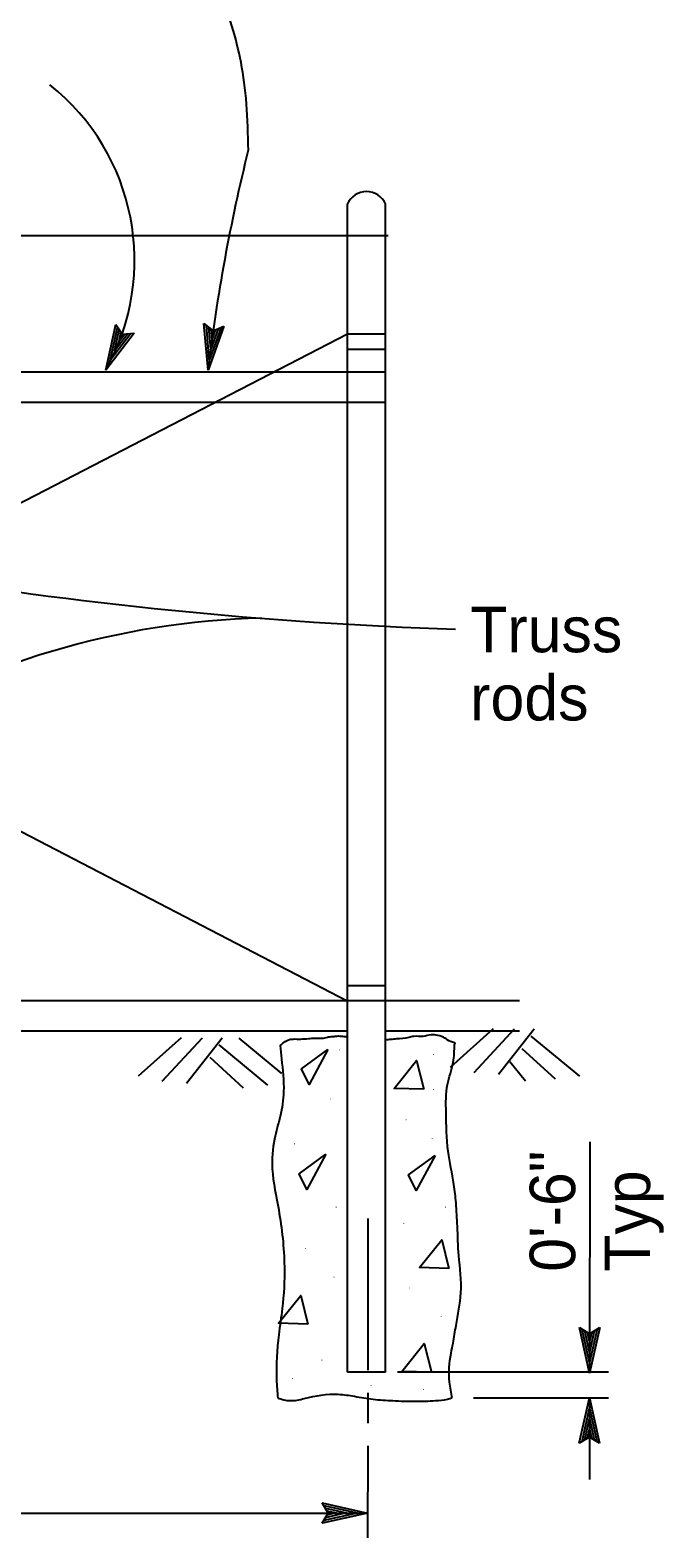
# Model space of a CAD drawing. Extents: x 6710407 to 6714861, y 1868090 to 1871317.
# Drawn here: x 6712301.4 to 6712385, y 1870302.9 to 1870501.9 of the extents above; entities that cross this region are included whole.
import ezdxf

# ---------------------------------------------------------------- set-up
doc = ezdxf.new("R2010")
doc.units = 0
for name, color, linetype in [('G-MARK', 7, 'Continuous'), ('G-TEXT', 7, 'Continuous'), ('Nongeo Data(60)', 7, 'Continuous')]:
    doc.layers.add(name, color=color, linetype=linetype)

msp = doc.modelspace()

# ---------------------------------------------------------------- linework, layer by layer
at = {"layer": 'G-MARK'}
for p, q in [((6712375.25, 1870355.16), (6712375.22, 1870324.63)), ((6712377.71, 1870324.76), (6712349.9, 1870324.76)), ((6712359.9, 1870321.34), (6712377.7, 1870321.34)), ((6712375.22, 1870321.38), (6712375.2, 1870310.6)), ((6712170.79, 1870306.15), (6712345.95, 1870306.15))]:
    msp.add_line(p, q, dxfattribs=at)
for points in [[(6712345.99, 1870345.03), (6712345.97, 1870325.03)], [(6712345.97, 1870322.03), (6712345.96, 1870318.03)], [(6712345.96, 1870315.03), (6712345.95, 1870302.88)]]:
    msp.add_lwpolyline(points, dxfattribs=at)
for centre, radius, start, end in [((6712285.68, 1870471.54), 29.53, 330.6002, 51.5402), ((6712558.74, 1870429.23), 235.49, 166.0311, 173.2169), ((6712376.9, 1870992.22), 569.72, 260.5099, 268.0518), ((6712334.58, 1870318.41), 105.92, 91.4112, 121.8505)]:
    msp.add_arc(centre, radius, start, end, dxfattribs=at)
msp.add_open_spline([(6712330.22, 1870486.07), (6712330.22, 1870508.45), (6712306.44, 1870522.83), (6712297.09, 1870524.27), (6712290.26, 1870524.63), (6712278.4, 1870524.63)], degree=2, dxfattribs=at)
at = {"layer": 'G-TEXT'}
for p, q in [((6712311.41, 1870457.04), (6712312.73, 1870463.04)), ((6712315.15, 1870461.91), (6712311.41, 1870457.04)), ((6712311.99, 1870458.3), (6712312.96, 1870462.67)), ((6712314.74, 1870461.86), (6712311.99, 1870458.29)), ((6712312.57, 1870459.54), (6712313.2, 1870462.36)), ((6712314.31, 1870461.8), (6712312.57, 1870459.54)), ((6712312.73, 1870463.04), (6712312.73, 1870463.04)), ((6712312.73, 1870463.04), (6712313.6, 1870461.75)), ((6712313.16, 1870460.79), (6712313.42, 1870462)), ((6712313.92, 1870461.79), (6712313.16, 1870460.79)), ((6712313.6, 1870461.75), (6712315.15, 1870461.91)), ((6712315.15, 1870461.91), (6712315.15, 1870461.91)), ((6712324.9, 1870457.04), (6712324.35, 1870463.16)), ((6712324.35, 1870463.16), (6712324.35, 1870463.16)), ((6712324.35, 1870463.16), (6712325.57, 1870462.2)), ((6712325.07, 1870458.42), (6712324.68, 1870462.88)), ((6712327, 1870462.82), (6712324.9, 1870457.04)), ((6712325.26, 1870459.78), (6712325, 1870462.66)), ((6712326.62, 1870462.65), (6712325.08, 1870458.41)), ((6712326.23, 1870462.46), (6712325.26, 1870459.78)), ((6712325.43, 1870461.15), (6712325.32, 1870462.38)), ((6712325.86, 1870462.33), (6712325.43, 1870461.15)), ((6712325.57, 1870462.2), (6712327, 1870462.82)), ((6712327, 1870462.82), (6712327, 1870462.82)), ((6712311.41, 1870457.04), (6712311.41, 1870457.04)), ((6712324.9, 1870457.04), (6712324.9, 1870457.04)), ((6712375.22, 1870324.63), (6712373.9, 1870330.63)), ((6712373.9, 1870330.63), (6712373.9, 1870330.63)), ((6712373.9, 1870330.63), (6712375.23, 1870329.83)), ((6712375.22, 1870326.02), (6712374.26, 1870330.4)), ((6712376.57, 1870330.63), (6712375.22, 1870324.63)), ((6712375.23, 1870329.83), (6712376.57, 1870330.63)), ((6712376.21, 1870330.42), (6712375.23, 1870326.01)), ((6712376.57, 1870330.63), (6712376.57, 1870330.63)), ((6712375.23, 1870327.4), (6712374.6, 1870330.22)), ((6712375.23, 1870328.78), (6712374.96, 1870329.99)), ((6712375.85, 1870330.18), (6712375.23, 1870327.4)), ((6712375.51, 1870330.01), (6712375.23, 1870328.78)), ((6712375.22, 1870324.63), (6712375.22, 1870324.63)), ((6712373.87, 1870315.39), (6712375.22, 1870321.38)), ((6712375.22, 1870321.38), (6712375.22, 1870321.38)), ((6712375.22, 1870321.38), (6712376.54, 1870315.38)), ((6712374.23, 1870315.6), (6712375.21, 1870320)), ((6712374.58, 1870315.84), (6712375.21, 1870318.62)), ((6712375.21, 1870318.62), (6712375.83, 1870315.8)), ((6712375.22, 1870319.99), (6712376.18, 1870315.62)), ((6712374.93, 1870316.01), (6712375.21, 1870317.24)), ((6712375.21, 1870317.24), (6712375.47, 1870316.03)), ((6712375.21, 1870316.18), (6712373.87, 1870315.39)), ((6712373.87, 1870315.39), (6712373.87, 1870315.39)), ((6712376.54, 1870315.38), (6712375.21, 1870316.18)), ((6712376.54, 1870315.38), (6712376.54, 1870315.38)), ((6712340.75, 1870306.15), (6712339.95, 1870307.49)), ((6712339.95, 1870307.49), (6712339.95, 1870307.49)), ((6712339.95, 1870307.49), (6712345.95, 1870306.15)), ((6712340.16, 1870307.14), (6712344.57, 1870306.16)), ((6712340.4, 1870306.78), (6712343.18, 1870306.16)), ((6712345.95, 1870306.15), (6712339.95, 1870304.82)), ((6712339.95, 1870304.82), (6712340.75, 1870306.15)), ((6712339.95, 1870304.82), (6712339.95, 1870304.82)), ((6712344.56, 1870306.15), (6712340.18, 1870305.18)), ((6712343.18, 1870306.16), (6712340.36, 1870305.53)), ((6712340.57, 1870306.43), (6712341.8, 1870306.16)), ((6712341.8, 1870306.16), (6712340.59, 1870305.89)), ((6712345.95, 1870306.15), (6712345.95, 1870306.15))]:
    msp.add_line(p, q, dxfattribs=at)
at = {"layer": 'Nongeo Data(60)'}
for p, q in [((6712343.3, 1870324.76), (6712343.3, 1870478.96)), ((6712348.3, 1870324.76), (6712348.3, 1870478.96)), ((6712348.65, 1870474.76), (6712173.39, 1870474.76)), ((6712343.3, 1870461.76), (6712223.71, 1870399.92)), ((6712348.3, 1870461.76), (6712343.3, 1870461.76)), ((6712348.3, 1870459.76), (6712343.3, 1870459.76)), ((6712348.3, 1870456.76), (6712140.63, 1870456.76)), ((6712348.3, 1870452.76), (6712140.63, 1870452.76)), ((6712294.98, 1870398.84), (6712343.34, 1870373.74)), ((6712348.3, 1870375.76), (6712343.3, 1870375.76)), ((6712348.3, 1870373.76), (6712176.07, 1870373.76)), ((6712365.99, 1870373.76), (6712348.3, 1870373.76)), ((6712343.3, 1870369.76), (6712173.3, 1870369.76)), ((6712321.37, 1870368.89), (6712315.67, 1870363.82)), ((6712324.11, 1870368.85), (6712318.82, 1870363.1)), ((6712326.78, 1870368.85), (6712322.08, 1870362.87)), ((6712328.97, 1870368.83), (6712334.61, 1870364.19)), ((6712365.99, 1870369.76), (6712348.3, 1870369.76)), ((6712362.52, 1870370.05), (6712356.82, 1870364.98)), ((6712365.26, 1870370.02), (6712359.96, 1870364.26)), ((6712367.92, 1870370.02), (6712363.22, 1870364.04)), ((6712367.46, 1870369.12), (6712373.9, 1870363.82)), ((6712325.14, 1870366.31), (6712329.54, 1870362.3)), ((6712326.32, 1870367.96), (6712332.76, 1870362.65)), ((6712366.28, 1870367.47), (6712370.68, 1870363.46)), ((6712364.72, 1870365.75), (6712366.78, 1870363.22)), ((6712348.3, 1870324.76), (6712343.3, 1870324.76))]:
    msp.add_line(p, q, dxfattribs=at)
for points in [[(6712340.71, 1870367.36), (6712338.24, 1870362.71), (6712337.21, 1870364.79)], [(6712353.36, 1870362.1), (6712349.46, 1870362.21), (6712352.41, 1870365.87)], [(6712340.42, 1870353.52), (6712337.95, 1870348.86), (6712336.92, 1870350.94)], [(6712354.84, 1870353.37), (6712352.37, 1870348.72), (6712351.34, 1870350.8)], [(6712356.68, 1870338.45), (6712352.78, 1870338.56), (6712355.73, 1870342.22)], [(6712338.08, 1870331.09), (6712334.18, 1870331.2), (6712337.13, 1870334.86)], [(6712354.37, 1870324.75), (6712350.47, 1870324.86), (6712353.42, 1870328.52)]]:
    msp.add_lwpolyline(points, close=True, dxfattribs=at)
msp.add_arc((6712345.8, 1870477.88), 2.72, 23.2888, 156.7112, dxfattribs=at)
for points in [[(6712334.42, 1870367.85), (6712334.89, 1870368.26), (6712335.63, 1870368.66), (6712336.37, 1870368.73), (6712337.38, 1870368.73), (6712338.39, 1870368.8), (6712339.26, 1870368.86), (6712340.14, 1870368.86), (6712340.81, 1870369), (6712341.48, 1870369.07), (6712342.09, 1870369.13), (6712342.83, 1870369.07), (6712343.3, 1870369.07)], [(6712357.41, 1870368.06), (6712357.5, 1870368.12), (6712356.89, 1870368.39), (6712356.15, 1870368.86), (6712355.21, 1870369.2), (6712354.34, 1870369.27), (6712353.26, 1870369.07), (6712352.05, 1870369.07), (6712351.38, 1870368.93), (6712349.76, 1870368.73), (6712349.02, 1870368.66), (6712348.28, 1870368.59)], [(6712334.42, 1870367.85), (6712334.59, 1870366.09), (6712334.87, 1870361.78), (6712334.41, 1870358.51), (6712333.66, 1870355.51), (6712333.38, 1870351.58), (6712334.22, 1870346.16), (6712334.97, 1870338.68), (6712334.69, 1870333.16), (6712334.22, 1870329.69), (6712333.94, 1870323.8), (6712334.1, 1870321.34)], [(6712357.1, 1870321.34), (6712356.76, 1870323.43), (6712356.95, 1870327.26), (6712357.23, 1870328.57), (6712357.61, 1870330.91), (6712358.26, 1870335.21), (6712357.98, 1870340.17), (6712357.79, 1870344.01), (6712357.61, 1870347.09), (6712357.33, 1870349.53), (6712356.58, 1870353.92), (6712356.3, 1870359.07), (6712356.48, 1870362.72), (6712357.23, 1870365.62), (6712357.41, 1870368.06)], [(6712334.1, 1870321.34), (6712335.72, 1870320.99), (6712337.59, 1870321.27), (6712342.08, 1870321.84), (6712344.23, 1870321.56), (6712346.66, 1870321.18), (6712349.28, 1870320.99), (6712352.18, 1870320.9), (6712354.89, 1870320.99), (6712356.48, 1870321.18), (6712357.1, 1870321.34)]]:
    msp.add_spline(points, degree=3, dxfattribs=at)

# ---------------------------------------------------------------- texts
for s, p in [('Truss', (6712359.48, 1870419.78)), ('rods', (6712359.48, 1870410.78))]:
    msp.add_text(s, height=6, dxfattribs=at).set_placement(p)
for s, height, rotation, p in [('.', 0.8, 266.9315, (6712342.17, 1870367.44)), ('.', 0.8, 266.9315, (6712354.57, 1870366.87)), ('.', 0.8, 266.9315, (6712341.02, 1870360.95)), ('.', 0.8, 266.9315, (6712354.57, 1870362.25)), ('.', 0.8, 266.9315, (6712350.96, 1870358.21)), ('.', 0.8, 266.9315, (6712336.26, 1870355.04)), ('.', 0.8, 266.9315, (6712354.42, 1870355.76)), ('0\'-6"', 6, 90, (6712373.33, 1870338.01)), ('Typ', 6, 90, (6712383.21, 1870338.01)), ('.', 0.8, 266.9315, (6712341.74, 1870346.68)), ('.', 0.8, 266.9315, (6712356.15, 1870346.68)), ('.', 0.8, 266.9315, (6712350.68, 1870344.51)), ('.', 0.8, 266.9315, (6712337.7, 1870341.2)), ('.', 0.8, 266.9315, (6712341.45, 1870337.45)), ('.', 0.8, 266.9315, (6712351.4, 1870336.01)), ('.', 0.8, 266.9315, (6712355.58, 1870332.26)), ('.', 0.8, 266.9315, (6712339.87, 1870326.49)), ('.', 0.8, 266.9315, (6712335.97, 1870324.03)), ('.', 0.8, 266.9315, (6712346.35, 1870323.17)), ('.', 0.8, 266.9315, (6712353.27, 1870322.59))]:
    msp.add_text(s, height=height, rotation=rotation, dxfattribs=at).set_placement(p)

doc.saveas('drawing.dxf')
